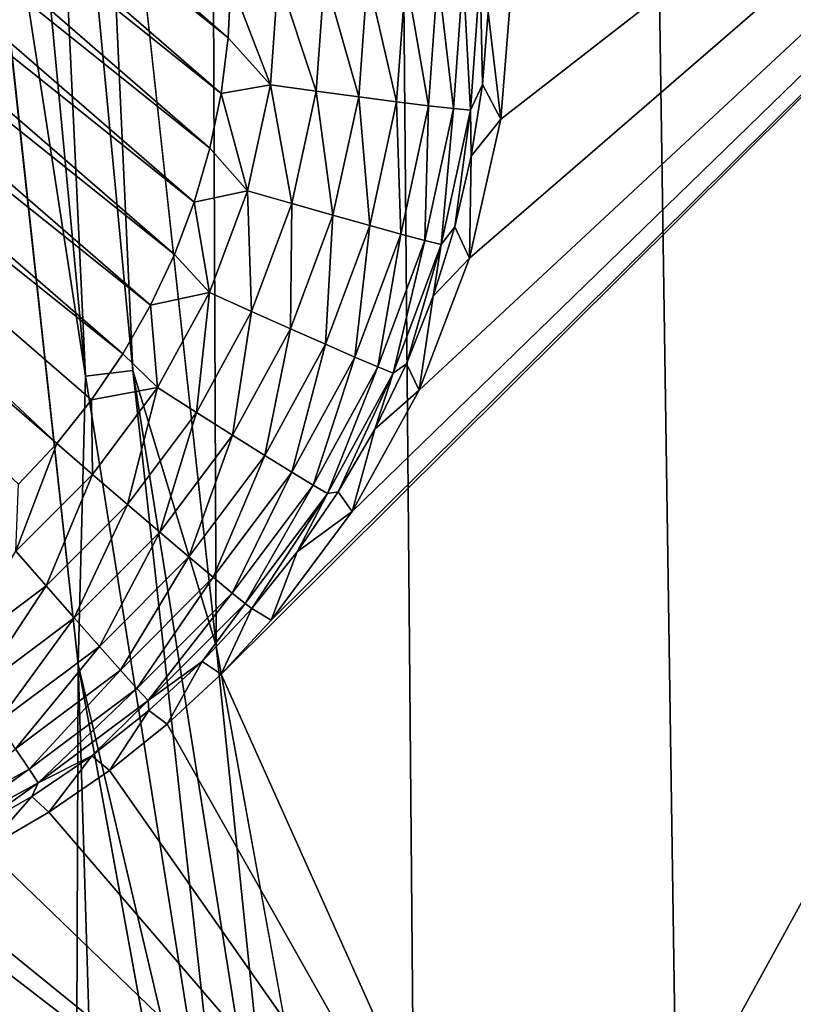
# Model space of a CAD drawing. Header units: metres. Extents: x -24 to 72, y -247 to 22.
# Tile 256 of 573: x 9.826 to 10.722, y -209.788 to -208.648. Entities that reach past the tile are written whole.
import ezdxf

# ---------------------------------------------------------------- set-up
doc = ezdxf.new("R2010")
doc.units = ezdxf.units.M
doc.layers.add('solid_509589_MEDIA_SW0001', color=7, linetype='CONTINUOUS')

msp = doc.modelspace()

# ---------------------------------------------------------------- linework, layer by layer
at = {"layer": 'solid_509589_MEDIA_SW0001'}
for points in [[(9.827398, -160.402893, 308.565277), (13.045057, -217.557907, 309.524597), (13.213239, -195.754791, 309.141724)], [(9.827398, -160.402893, 308.565277), (12.628703, -216.532242, 309.512268), (13.045057, -217.557907, 309.524597)], [(9.827398, -160.402893, 308.565277), (9.864964, -161.261902, 308.579895), (12.628703, -216.532242, 309.512268)], [(9.864964, -161.261902, 308.579895), (12.132125, -215.543488, 309.501404), (12.628703, -216.532242, 309.512268)], [(9.864964, -161.261902, 308.579895), (11.540147, -214.375961, 309.488312), (12.132125, -215.543488, 309.501404)], [(9.864964, -161.261902, 308.579895), (11.033787, -213.168625, 309.473206), (11.540147, -214.375961, 309.488312)], [(9.864964, -161.261902, 308.579895), (10.615952, -211.928192, 309.456268), (11.033787, -213.168625, 309.473206)], [(9.864964, -161.261902, 308.579895), (10.288548, -210.660324, 309.437683), (10.615952, -211.928192, 309.456268)], [(9.864964, -161.261902, 308.579895), (10.053537, -209.372604, 309.417725), (10.288548, -210.660324, 309.437683)], [(9.864964, -161.261902, 308.579895), (9.912024, -208.070969, 309.396454), (10.053537, -209.372604, 309.417725)], [(10.059319, -209.405396, 268.281372), (11.856865, -207.618988, 268.183472), (10.426932, -210.224716, 268.317169)], [(10.059319, -209.405396, 268.281372), (10.117253, -209.342896, 268.276306), (11.856865, -207.618988, 268.183472)], [(10.117253, -209.342896, 268.276306), (10.211265, -209.217285, 268.26709), (11.856865, -207.618988, 268.183472)], [(10.211265, -209.217285, 268.26709), (10.288815, -209.076965, 268.257935), (11.856865, -207.618988, 268.183472)], [(10.288815, -209.076965, 268.257935), (10.347117, -208.924057, 268.249023), (11.856865, -207.618988, 268.183472)], [(10.347117, -208.924057, 268.249023), (10.383387, -208.763123, 268.240631), (11.856865, -207.618988, 268.183472)], [(10.383387, -208.763123, 268.240631), (10.396313, -208.598785, 268.23291), (11.856865, -207.618988, 268.183472)], [(11.856865, -207.618988, 268.183472), (12.946048, -208.525284, 268.19928), (10.426932, -210.224716, 268.317169)], [(10.067457, -208.669174, 267.651703), (8.995743, -207.811966, 267.636749), (9.058216, -207.7948, 267.636444)], [(10.067457, -208.669174, 267.651703), (9.058216, -207.7948, 267.636444), (10.070492, -208.604446, 267.650574)], [(10.059358, -208.733444, 267.652832), (8.934752, -207.833984, 267.637115), (8.995743, -207.811966, 267.636749)], [(10.059358, -208.733444, 267.652832), (8.995743, -207.811966, 267.636749), (10.067457, -208.669174, 267.651703)], [(10.046227, -208.796951, 267.653931), (8.875734, -207.860718, 267.637604), (8.934752, -207.833984, 267.637115)], [(10.046227, -208.796951, 267.653931), (8.934752, -207.833984, 267.637115), (10.059358, -208.733444, 267.652832)], [(10.028164, -208.859161, 267.655029), (8.819007, -207.891998, 267.638153), (8.875734, -207.860718, 267.637604)], [(10.028164, -208.859161, 267.655029), (8.875734, -207.860718, 267.637604), (10.046227, -208.796951, 267.653931)], [(10.00528, -208.919754, 267.656067), (8.764836, -207.927658, 267.638763), (8.819007, -207.891998, 267.638153)], [(10.00528, -208.919754, 267.656067), (8.819007, -207.891998, 267.638153), (10.028164, -208.859161, 267.655029)], [(9.793504, -207.913773, 309.437531), (9.751003, -208.08136, 309.44577), (9.902528, -209.060791, 309.456421)], [(9.793504, -207.913773, 309.437531), (9.902528, -209.060791, 309.456421), (9.848327, -207.910568, 309.421295)], [(9.848327, -207.910568, 309.421295), (9.957021, -209.054138, 309.440125), (9.912024, -208.070969, 309.396454)], [(9.902528, -209.060791, 309.456421), (9.957021, -209.054138, 309.440125), (9.848327, -207.910568, 309.421295)], [(9.977676, -208.978439, 267.657104), (8.71366, -207.967468, 267.639465), (8.764836, -207.927658, 267.638763)], [(9.977676, -208.978439, 267.657104), (8.764836, -207.927658, 267.638763), (10.00528, -208.919754, 267.656067)], [(9.945552, -209.034744, 267.658081), (8.665941, -208.010971, 267.640228), (8.71366, -207.967468, 267.639465)], [(9.945552, -209.034744, 267.658081), (8.71366, -207.967468, 267.639465), (9.977676, -208.978439, 267.657104)], [(9.868984, -209.138504, 267.659912), (8.621845, -208.058014, 267.641052), (8.665941, -208.010971, 267.640228)], [(9.90928, -209.088165, 267.659027), (8.665941, -208.010971, 267.640228), (9.945552, -209.034744, 267.658081)], [(9.868984, -209.138504, 267.659912), (8.665941, -208.010971, 267.640228), (9.90928, -209.088165, 267.659027)], [(9.824887, -209.185547, 267.660736), (8.621845, -208.058014, 267.641052), (9.868984, -209.138504, 267.659912)], [(9.818175, -231.808472, 309.859222), (9.893785, -209.394577, 309.467194), (9.751003, -208.08136, 309.44577)], [(9.902528, -209.060791, 309.456421), (9.751003, -208.08136, 309.44577), (9.893785, -209.394577, 309.467194)], [(9.957021, -209.054138, 309.440125), (10.053537, -209.372604, 309.417725), (9.912024, -208.070969, 309.396454)], [(12.946048, -208.525284, 268.19928), (11.133733, -210.837067, 268.32785), (10.426932, -210.224716, 268.317169)], [(10.116543, -208.723404, 267.657745), (10.067457, -208.669174, 267.651703), (10.070492, -208.604446, 267.650574)], [(10.125501, -208.59816, 267.655548), (10.116543, -208.723404, 267.657745), (10.070492, -208.604446, 267.650574)], [(10.169485, -208.730743, 267.673096), (10.116543, -208.723404, 267.657745), (10.125501, -208.59816, 267.655548)], [(10.169485, -208.730743, 267.673096), (10.125501, -208.59816, 267.655548), (10.178988, -208.5979, 267.670776)], [(10.169485, -208.730743, 267.673096), (10.178988, -208.5979, 267.670776), (10.218738, -208.737396, 267.698029)], [(10.178988, -208.5979, 267.670776), (10.228746, -208.597473, 267.695587), (10.218738, -208.737396, 267.698029)], [(10.218738, -208.737396, 267.698029), (10.228746, -208.597473, 267.695587), (10.262609, -208.743103, 267.73172)], [(10.228746, -208.597473, 267.695587), (10.273069, -208.596878, 267.729156), (10.262609, -208.743103, 267.73172)], [(10.262609, -208.743103, 267.73172), (10.273069, -208.596878, 267.729156), (10.299592, -208.747711, 267.77298)], [(10.273069, -208.596878, 267.729156), (10.310432, -208.596161, 267.770355), (10.299592, -208.747711, 267.77298)], [(10.299592, -208.747711, 267.77298), (10.310432, -208.596161, 267.770355), (10.328416, -208.751022, 267.820435)], [(10.310432, -208.596161, 267.770355), (10.339552, -208.595337, 267.817719), (10.328416, -208.751022, 267.820435)], [(10.328416, -208.751022, 267.820435), (10.339552, -208.595337, 267.817719), (10.348089, -208.752945, 267.872406)], [(10.339552, -208.595337, 267.817719), (10.359428, -208.594437, 267.869629), (10.348089, -208.752945, 267.872406)], [(10.348089, -208.752945, 267.872406), (10.359428, -208.594437, 267.869629), (10.361872, -208.723099, 267.926544)], [(10.359428, -208.594437, 267.869629), (10.368438, -208.639313, 267.925079), (10.361872, -208.723099, 267.926544)], [(10.368438, -208.639313, 267.925079), (10.396313, -208.598785, 268.23291), (10.383387, -208.763123, 268.240631)], [(10.361872, -208.723099, 267.926544), (10.368438, -208.639313, 267.925079), (10.383387, -208.763123, 268.240631)], [(10.116543, -208.723404, 267.657745), (10.059358, -208.733444, 267.652832), (10.067457, -208.669174, 267.651703)], [(10.116543, -208.723404, 267.657745), (10.089851, -208.846085, 267.659882), (10.059358, -208.733444, 267.652832)], [(10.141171, -208.860886, 267.675354), (10.089851, -208.846085, 267.659882), (10.116543, -208.723404, 267.657745)], [(10.141171, -208.860886, 267.675354), (10.116543, -208.723404, 267.657745), (10.169485, -208.730743, 267.673096)], [(10.141171, -208.860886, 267.675354), (10.169485, -208.730743, 267.673096), (10.188914, -208.874466, 267.700409)], [(10.169485, -208.730743, 267.673096), (10.218738, -208.737396, 267.698029), (10.188914, -208.874466, 267.700409)], [(10.348089, -208.752945, 267.872406), (10.361872, -208.723099, 267.926544), (10.349062, -208.806152, 267.928009)], [(10.349062, -208.806152, 267.928009), (10.361872, -208.723099, 267.926544), (10.383387, -208.763123, 268.240631)], [(10.089851, -208.846085, 267.659882), (10.046227, -208.796951, 267.653931), (10.059358, -208.733444, 267.652832)], [(10.188914, -208.874466, 267.700409), (10.218738, -208.737396, 267.698029), (10.231441, -208.886368, 267.734222)], [(10.218738, -208.737396, 267.698029), (10.262609, -208.743103, 267.73172), (10.231441, -208.886368, 267.734222)], [(10.231441, -208.886368, 267.734222), (10.262609, -208.743103, 267.73172), (10.267292, -208.896164, 267.775574)], [(10.262609, -208.743103, 267.73172), (10.299592, -208.747711, 267.77298), (10.267292, -208.896164, 267.775574)], [(10.267292, -208.896164, 267.775574), (10.299592, -208.747711, 267.77298), (10.295232, -208.903549, 267.82309)], [(10.299592, -208.747711, 267.77298), (10.328416, -208.751022, 267.820435), (10.295232, -208.903549, 267.82309)], [(10.295232, -208.903549, 267.82309), (10.328416, -208.751022, 267.820435), (10.314303, -208.908234, 267.875122)], [(10.328416, -208.751022, 267.820435), (10.348089, -208.752945, 267.872406), (10.314303, -208.908234, 267.875122)], [(10.314303, -208.908234, 267.875122), (10.348089, -208.752945, 267.872406), (10.33008, -208.888016, 267.929413)], [(10.348089, -208.752945, 267.872406), (10.349062, -208.806152, 267.928009), (10.33008, -208.888016, 267.929413)], [(10.349062, -208.806152, 267.928009), (10.383387, -208.763123, 268.240631), (10.347117, -208.924057, 268.249023)], [(10.089851, -208.846085, 267.659882), (10.028164, -208.859161, 267.655029), (10.046227, -208.796951, 267.653931)], [(10.33008, -208.888016, 267.929413), (10.349062, -208.806152, 267.928009), (10.347117, -208.924057, 268.249023)], [(10.089851, -208.846085, 267.659882), (10.045969, -208.963715, 267.661926), (10.028164, -208.859161, 267.655029)], [(10.094622, -208.985657, 267.677521), (10.045969, -208.963715, 267.661926), (10.089851, -208.846085, 267.659882)], [(10.094622, -208.985657, 267.677521), (10.089851, -208.846085, 267.659882), (10.141171, -208.860886, 267.675354)], [(10.045969, -208.963715, 267.661926), (10.00528, -208.919754, 267.656067), (10.028164, -208.859161, 267.655029)], [(10.094622, -208.985657, 267.677521), (10.141171, -208.860886, 267.675354), (10.139885, -209.00589, 267.702728)], [(10.141171, -208.860886, 267.675354), (10.188914, -208.874466, 267.700409), (10.139885, -209.00589, 267.702728)], [(10.139885, -209.00589, 267.702728), (10.188914, -208.874466, 267.700409), (10.180202, -209.023727, 267.736603)], [(10.188914, -208.874466, 267.700409), (10.231441, -208.886368, 267.734222), (10.180202, -209.023727, 267.736603)], [(10.180202, -209.023727, 267.736603), (10.231441, -208.886368, 267.734222), (10.214189, -209.038513, 267.778076)], [(10.231441, -208.886368, 267.734222), (10.267292, -208.896164, 267.775574), (10.214189, -209.038513, 267.778076)], [(10.305033, -208.968246, 267.930817), (10.33008, -208.888016, 267.929413), (10.347117, -208.924057, 268.249023)], [(10.314303, -208.908234, 267.875122), (10.33008, -208.888016, 267.929413), (10.305033, -208.968246, 267.930817)], [(10.214189, -209.038513, 267.778076), (10.267292, -208.896164, 267.775574), (10.240677, -209.049789, 267.825653)], [(10.267292, -208.896164, 267.775574), (10.295232, -208.903549, 267.82309), (10.240677, -209.049789, 267.825653)], [(10.240677, -209.049789, 267.825653), (10.295232, -208.903549, 267.82309), (10.258758, -209.057144, 267.877716)], [(10.295232, -208.903549, 267.82309), (10.314303, -208.908234, 267.875122), (10.258758, -209.057144, 267.877716)], [(10.258758, -209.057144, 267.877716), (10.314303, -208.908234, 267.875122), (10.274058, -209.046371, 267.93219)], [(10.314303, -208.908234, 267.875122), (10.305033, -208.968246, 267.930817), (10.274058, -209.046371, 267.93219)], [(10.045969, -208.963715, 267.661926), (9.977676, -208.978439, 267.657104), (10.00528, -208.919754, 267.656067)], [(10.305033, -208.968246, 267.930817), (10.347117, -208.924057, 268.249023), (10.288815, -209.076965, 268.257935)], [(10.045969, -208.963715, 267.661926), (9.98579, -209.073898, 267.663849), (9.977676, -208.978439, 267.657104)], [(10.030786, -209.102554, 267.679565), (9.98579, -209.073898, 267.663849), (10.045969, -208.963715, 267.661926)], [(10.030786, -209.102554, 267.679565), (10.045969, -208.963715, 267.661926), (10.094622, -208.985657, 267.677521)], [(10.274058, -209.046371, 267.93219), (10.305033, -208.968246, 267.930817), (10.288815, -209.076965, 268.257935)], [(9.98579, -209.073898, 267.663849), (9.945552, -209.034744, 267.658081), (9.977676, -208.978439, 267.657104)], [(10.030786, -209.102554, 267.679565), (10.094622, -208.985657, 267.677521), (10.072646, -209.129013, 267.704865)], [(10.094622, -208.985657, 267.677521), (10.139885, -209.00589, 267.702728), (10.072646, -209.129013, 267.704865)], [(10.072646, -209.129013, 267.704865), (10.139885, -209.00589, 267.702728), (10.109933, -209.15239, 267.738861)], [(10.139885, -209.00589, 267.702728), (10.180202, -209.023727, 267.736603), (10.109933, -209.15239, 267.738861)], [(10.109933, -209.15239, 267.738861), (10.180202, -209.023727, 267.736603), (10.141364, -209.171875, 267.780396)], [(10.180202, -209.023727, 267.736603), (10.214189, -209.038513, 267.778076), (10.141364, -209.171875, 267.780396)], [(9.98579, -209.073898, 267.663849), (9.90928, -209.088165, 267.659027), (9.945552, -209.034744, 267.658081)], [(10.141364, -209.171875, 267.780396), (10.214189, -209.038513, 267.778076), (10.165862, -209.186783, 267.828033)], [(10.214189, -209.038513, 267.778076), (10.240677, -209.049789, 267.825653), (10.165862, -209.186783, 267.828033)], [(10.165862, -209.186783, 267.828033), (10.240677, -209.049789, 267.825653), (10.182583, -209.196625, 267.880157)], [(10.240677, -209.049789, 267.825653), (10.258758, -209.057144, 267.877716), (10.182583, -209.196625, 267.880157)], [(10.237332, -209.121964, 267.933502), (10.274058, -209.046371, 267.93219), (10.288815, -209.076965, 268.257935)], [(10.258758, -209.057144, 267.877716), (10.274058, -209.046371, 267.93219), (10.237332, -209.121964, 267.933502)], [(9.902528, -209.060791, 309.456421), (9.893785, -209.394577, 309.467194), (10.083766, -210.198669, 309.474365)], [(9.902528, -209.060791, 309.456421), (10.083766, -210.198669, 309.474365), (9.957021, -209.054138, 309.440125)], [(9.957021, -209.054138, 309.440125), (10.137711, -210.188568, 309.458038), (10.053537, -209.372604, 309.417725)], [(10.083766, -210.198669, 309.474365), (10.137711, -210.188568, 309.458038), (9.957021, -209.054138, 309.440125)], [(10.182583, -209.196625, 267.880157), (10.258758, -209.057144, 267.877716), (10.195059, -209.194595, 267.934784)], [(10.258758, -209.057144, 267.877716), (10.237332, -209.121964, 267.933502), (10.195059, -209.194595, 267.934784)], [(9.98579, -209.073898, 267.663849), (9.91054, -209.174408, 267.665619), (9.90928, -209.088165, 267.659027)], [(9.950962, -209.209167, 267.681427), (9.91054, -209.174408, 267.665619), (9.98579, -209.073898, 267.663849)], [(10.030786, -209.102554, 267.679565), (9.950962, -209.209167, 267.681427), (9.98579, -209.073898, 267.663849)], [(10.237332, -209.121964, 267.933502), (10.288815, -209.076965, 268.257935), (10.211265, -209.217285, 268.26709)], [(9.91054, -209.174408, 267.665619), (9.868984, -209.138504, 267.659912), (9.90928, -209.088165, 267.659027)], [(10.030786, -209.102554, 267.679565), (9.988567, -209.241318, 267.706818), (9.950962, -209.209167, 267.681427)], [(10.030786, -209.102554, 267.679565), (10.072646, -209.129013, 267.704865), (9.988567, -209.241318, 267.706818)], [(10.072646, -209.129013, 267.704865), (10.022064, -209.269745, 267.740906), (9.988567, -209.241318, 267.706818)], [(10.072646, -209.129013, 267.704865), (10.109933, -209.15239, 267.738861), (10.022064, -209.269745, 267.740906)], [(10.195059, -209.194595, 267.934784), (10.237332, -209.121964, 267.933502), (10.211265, -209.217285, 268.26709)], [(9.821749, -209.263184, 267.667145), (9.868984, -209.138504, 267.659912), (9.91054, -209.174408, 267.665619)], [(9.821749, -209.263184, 267.667145), (9.824887, -209.185547, 267.660736), (9.868984, -209.138504, 267.659912)], [(10.109933, -209.15239, 267.738861), (10.050302, -209.293503, 267.782501), (10.022064, -209.269745, 267.740906)], [(10.109933, -209.15239, 267.738861), (10.141364, -209.171875, 267.780396), (10.050302, -209.293503, 267.782501)], [(9.856774, -209.303345, 267.683075), (9.821749, -209.263184, 267.667145), (9.91054, -209.174408, 267.665619)], [(9.856774, -209.303345, 267.683075), (9.91054, -209.174408, 267.665619), (9.950962, -209.209167, 267.681427)], [(10.141364, -209.171875, 267.780396), (10.072309, -209.311737, 267.8302), (10.050302, -209.293503, 267.782501)], [(10.141364, -209.171875, 267.780396), (10.165862, -209.186783, 267.828033), (10.072309, -209.311737, 267.8302)], [(10.165862, -209.186783, 267.828033), (10.08733, -209.323837, 267.882355), (10.072309, -209.311737, 267.8302)], [(10.165862, -209.186783, 267.828033), (10.182583, -209.196625, 267.880157), (10.08733, -209.323837, 267.882355)], [(10.08733, -209.323837, 267.882355), (10.182583, -209.196625, 267.880157), (10.094846, -209.329407, 267.937134)], [(10.182583, -209.196625, 267.880157), (10.147475, -209.26387, 267.935974), (10.094846, -209.329407, 267.937134)], [(10.147475, -209.26387, 267.935974), (10.195059, -209.194595, 267.934784), (10.211265, -209.217285, 268.26709)], [(10.182583, -209.196625, 267.880157), (10.195059, -209.194595, 267.934784), (10.147475, -209.26387, 267.935974)], [(9.856774, -209.303345, 267.683075), (9.950962, -209.209167, 267.681427), (9.88936, -209.340515, 267.708557)], [(9.88936, -209.340515, 267.708557), (9.950962, -209.209167, 267.681427), (9.988567, -209.241318, 267.706818)], [(10.147475, -209.26387, 267.935974), (10.211265, -209.217285, 268.26709), (10.117253, -209.342896, 268.276306)], [(9.88936, -209.340515, 267.708557), (9.988567, -209.241318, 267.706818), (9.918386, -209.373413, 267.742706)], [(9.918386, -209.373413, 267.742706), (9.988567, -209.241318, 267.706818), (10.022064, -209.269745, 267.740906)], [(9.750142, -209.383148, 267.684479), (9.821749, -209.263184, 267.667145), (9.856774, -209.303345, 267.683075)], [(10.147475, -209.26387, 267.935974), (10.117253, -209.342896, 268.276306), (10.094846, -209.329407, 267.937134)], [(9.918386, -209.373413, 267.742706), (10.022064, -209.269745, 267.740906), (9.942853, -209.400925, 267.784393)], [(9.942853, -209.400925, 267.784393), (10.022064, -209.269745, 267.740906), (10.050302, -209.293503, 267.782501)], [(9.942853, -209.400925, 267.784393), (10.050302, -209.293503, 267.782501), (9.961923, -209.422104, 267.832153)], [(9.961923, -209.422104, 267.832153), (10.050302, -209.293503, 267.782501), (10.072309, -209.311737, 267.8302)], [(9.750142, -209.383148, 267.684479), (9.856774, -209.303345, 267.683075), (9.777044, -209.424576, 267.710022)], [(9.856774, -209.303345, 267.683075), (9.88936, -209.340515, 267.708557), (9.777044, -209.424576, 267.710022)], [(9.961923, -209.422104, 267.832153), (10.072309, -209.311737, 267.8302), (9.974938, -209.436218, 267.884338)], [(9.974938, -209.436218, 267.884338), (10.072309, -209.311737, 267.8302), (10.08733, -209.323837, 267.882355)], [(9.974938, -209.436218, 267.884338), (10.08733, -209.323837, 267.882355), (10.037467, -209.390808, 267.938202)], [(10.037467, -209.390808, 267.938202), (10.08733, -209.323837, 267.882355), (10.094846, -209.329407, 267.937134)], [(10.037467, -209.390808, 267.938202), (10.094846, -209.329407, 267.937134), (10.059319, -209.405396, 268.281372)], [(10.094846, -209.329407, 267.937134), (10.117253, -209.342896, 268.276306), (10.059319, -209.405396, 268.281372)], [(9.777044, -209.424576, 267.710022), (9.88936, -209.340515, 267.708557), (9.801006, -209.461273, 267.744263)], [(9.88936, -209.340515, 267.708557), (9.918386, -209.373413, 267.742706), (9.801006, -209.461273, 267.744263)], [(9.801006, -209.461273, 267.744263), (9.918386, -209.373413, 267.742706), (9.821207, -209.491974, 267.78598)], [(9.918386, -209.373413, 267.742706), (9.942853, -209.400925, 267.784393), (9.821207, -209.491974, 267.78598)], [(10.137711, -210.188568, 309.458038), (10.288548, -210.660324, 309.437683), (10.053537, -209.372604, 309.417725)], [(9.974938, -209.436218, 267.884338), (10.037467, -209.390808, 267.938202), (9.975658, -209.447769, 267.939178)], [(10.037467, -209.390808, 267.938202), (9.996765, -209.463593, 268.286438), (9.975658, -209.447769, 267.939178)], [(10.037467, -209.390808, 267.938202), (10.059319, -209.405396, 268.281372), (9.996765, -209.463593, 268.286438)], [(9.818175, -231.808472, 309.859222), (10.549604, -230.995316, 309.837158), (9.893785, -209.394577, 309.467194)], [(9.821207, -209.491974, 267.78598), (9.942853, -209.400925, 267.784393), (9.83695, -209.51564, 267.833771)], [(9.942853, -209.400925, 267.784393), (9.961923, -209.422104, 267.832153), (9.83695, -209.51564, 267.833771)], [(10.549604, -230.995316, 309.837158), (10.130929, -210.693802, 309.487366), (9.893785, -209.394577, 309.467194)], [(10.083766, -210.198669, 309.474365), (9.893785, -209.394577, 309.467194), (10.130929, -210.693802, 309.487366)], [(9.996765, -209.463593, 268.286438), (10.059319, -209.405396, 268.281372), (10.426932, -210.224716, 268.317169)], [(9.83695, -209.51564, 267.833771), (9.961923, -209.422104, 267.832153), (9.847696, -209.531448, 267.885986)], [(9.961923, -209.422104, 267.832153), (9.974938, -209.436218, 267.884338), (9.847696, -209.531448, 267.885986)], [(9.847696, -209.531448, 267.885986), (9.974938, -209.436218, 267.884338), (9.909765, -209.499939, 267.940094)], [(9.974938, -209.436218, 267.884338), (9.975658, -209.447769, 267.939178), (9.909765, -209.499939, 267.940094)], [(9.975658, -209.447769, 267.939178), (9.930043, -209.517014, 268.291473), (9.909765, -209.499939, 267.940094)], [(9.975658, -209.447769, 267.939178), (9.996765, -209.463593, 268.286438), (9.930043, -209.517014, 268.291473)], [(9.930043, -209.517014, 268.291473), (9.996765, -209.463593, 268.286438), (10.426932, -210.224716, 268.317169)], [(9.821207, -209.491974, 267.78598), (9.83695, -209.51564, 267.833771), (9.699936, -209.590454, 267.835083)], [(9.909765, -209.499939, 267.940094), (9.859896, -209.56514, 268.296417), (9.840158, -209.547043, 267.940918)], [(9.847696, -209.531448, 267.885986), (9.909765, -209.499939, 267.940094), (9.840158, -209.547043, 267.940918)], [(9.909765, -209.499939, 267.940094), (9.930043, -209.517014, 268.291473), (9.859896, -209.56514, 268.296417)], [(9.699936, -209.590454, 267.835083), (9.83695, -209.51564, 267.833771), (9.708193, -209.60762, 267.887329)], [(9.83695, -209.51564, 267.833771), (9.847696, -209.531448, 267.885986), (9.708193, -209.60762, 267.887329)], [(9.859896, -209.56514, 268.296417), (9.930043, -209.517014, 268.291473), (10.426932, -210.224716, 268.317169)], [(9.708193, -209.60762, 267.887329), (9.847696, -209.531448, 267.885986), (9.767223, -209.588821, 267.94165)], [(9.847696, -209.531448, 267.885986), (9.840158, -209.547043, 267.940918), (9.767223, -209.588821, 267.94165)], [(9.840158, -209.547043, 267.940918), (9.787035, -209.60762, 268.301208), (9.767223, -209.588821, 267.94165)], [(9.840158, -209.547043, 267.940918), (9.859896, -209.56514, 268.296417), (9.787035, -209.60762, 268.301208)], [(9.787035, -209.60762, 268.301208), (9.859896, -209.56514, 268.296417), (10.426932, -210.224716, 268.317169)], [(9.711992, -209.644333, 268.305817), (9.787035, -209.60762, 268.301208), (10.426932, -210.224716, 268.317169)], [(9.711992, -209.644333, 268.305817), (10.426932, -210.224716, 268.317169), (9.686965, -209.655136, 268.307281)], [(9.686965, -209.655136, 268.307281), (10.426932, -210.224716, 268.317169), (8.068268, -212.091522, 268.581421)]]:
    msp.add_3dface(points, dxfattribs=at)

doc.saveas('drawing.dxf')
